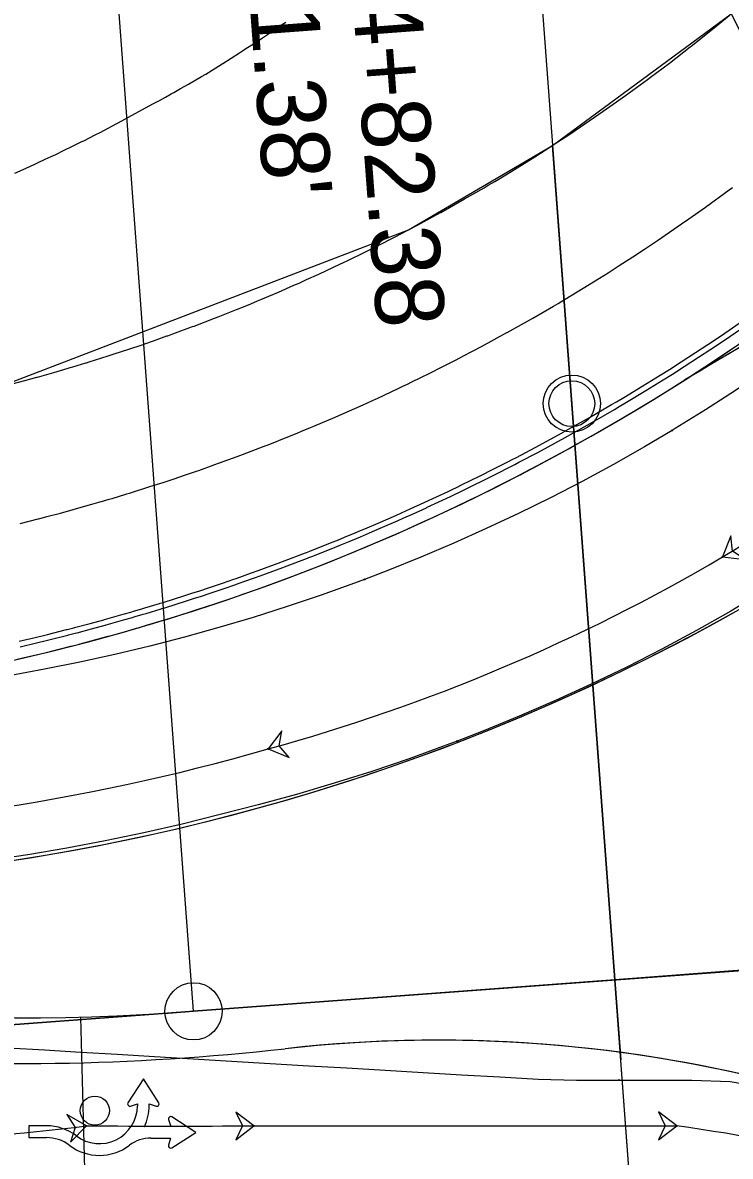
# Model space of a CAD drawing. Extents: x -70 to 701944, y -4 to 666871.
# Drawn here: x 664203.4 to 664265.3, y 656711.2 to 656810.3 of the extents above; entities that cross this region are included whole.
import ezdxf

# ---------------------------------------------------------------- set-up
doc = ezdxf.new("R2010")
doc.units = 0
for name, color, linetype in [('R_Detour', 7, 'Continuous'), ('R_Draft', 7, 'Continuous'), ('R_Horz Alg', 7, 'Continuous'), ('R_Horz Alg Annot', 7, 'Continuous'), ('R_No Plot', 7, 'Continuous'), ('R_Proposed Const Limits', 7, 'Continuous'), ('R_Proposed Road', 7, 'Continuous'), ('R_Striping', 7, 'Continuous'), ('R_Water', 7, 'Continuous'), ('T_Vehicle Path Lt Minor', 7, 'Continuous'), ('T_Vehicle Path Rt', 7, 'Continuous')]:
    doc.layers.add(name, color=color, linetype=linetype)

msp = doc.modelspace()

# ---------------------------------------------------------------- linework, layer by layer
at = {"layer": 'R_Detour'}
for p in [(664248.562, 656815.896), (664262.426, 656629.854)]:
    msp.add_line(p, (664255.216, 656726.6), dxfattribs=at)
at = {"layer": 'R_Draft'}
msp.add_line((664208.494, 656723.358), (664209.332, 656691.092), dxfattribs=at)
msp.add_arc((664161.387, 656935.926), 186, 254.26197, 317.47735, dxfattribs=at)
at = {"layer": 'R_Horz Alg'}
for p, q in [((664218.388, 656723.855), (664379.542, 656735.865)), ((664182.406, 656721.174), (664218.388, 656723.855))]:
    msp.add_line(p, q, dxfattribs=at)
msp.add_lwpolyline([(664254.696, 656733.581), (664255.737, 656719.619)], dxfattribs=at)
msp.add_circle((664218.388, 656723.855), 2.5, dxfattribs=at)
msp.add_arc((664203.181, 656927.917), 204.628, 254.26197, 274.26197, dxfattribs=at)
at = {"layer": 'R_Horz Alg Annot'}
for points in [[(664218.388, 656723.855), (664205.647, 656894.828)], [(664379.542, 656735.865), (664259.873, 656726.947)]]:
    msp.add_lwpolyline(points, dxfattribs=at)
at = {"layer": 'R_No Plot'}
msp.add_line((664379.542, 656735.865), (664218.388, 656723.855), dxfattribs=at)
for points in [[(664249.778, 656799.571), (664265.405, 656811.081), (664305.74, 656730.449), (664255.216, 656726.6)], [(664157.707, 656772.601), (664159.569, 656773.159), (664177.252, 656774.203), (664201.075, 656778.349), (664237.178, 656792.186), (664249.778, 656799.571), (664255.216, 656726.6), (664182.406, 656721.174), (664146.098, 656731.406)], [(664146.098, 656731.406), (664131.424, 656679.334), (664143.26, 656674.785), (664177.173, 656669.093), (664209.969, 656667.878), (664228.107, 656667.43), (664245.699, 656664), (664257.444, 656659.73), (664260.297, 656658.426), (664255.216, 656726.6), (664182.406, 656721.174)], [(664278.845, 656646.888), (664260.297, 656658.426), (664255.216, 656726.6), (664306.744, 656730.444)]]:
    msp.add_lwpolyline(points, close=True, dxfattribs=at)
msp.add_circle((664251.461, 656776.991), 2.5, dxfattribs=at)
msp.add_arc((664203.181, 656927.917), 204.628, 254.26197, 274.26197, dxfattribs=at)
at = {"layer": 'R_Proposed Const Limits'}
msp.add_lwpolyline([(664202.774, 656797.152), (664203.742, 656797.581), (664203.796, 656797.605), (664204.001, 656797.698), (664205.42, 656798.348), (664205.947, 656798.595), (664206.336, 656798.779), (664207.031, 656799.113), (664207.874, 656799.524), (664208.629, 656799.899), (664208.786, 656799.978), (664209.782, 656800.484), (664209.837, 656800.512), (664210.213, 656800.706), (664211.671, 656801.474), (664211.782, 656801.534), (664213.271, 656802.346), (664213.336, 656802.382), (664213.539, 656802.495), (664214.886, 656803.217), (664215.405, 656803.499), (664215.944, 656803.794), (664216.426, 656804.062), (664216.671, 656804.198), (664217.254, 656804.527), (664217.95, 656804.924), (664219.084, 656805.584), (664219.458, 656805.805), (664220.006, 656806.142), (664220.88, 656806.697), (664220.935, 656806.732), (664222.4, 656807.665), (664222.657, 656807.83), (664222.968, 656808.03), (664223.255, 656808.216), (664223.851, 656808.605), (664224.419, 656808.98), (664225.284, 656809.56), (664226.158, 656810.156), (664226.443, 656810.353)], dxfattribs=at)
at = {"layer": 'R_Proposed Road'}
for points in [[(664202.521, 656778.718), (664203.626, 656779.012), (664204.671, 656779.297), (664204.683, 656779.3), (664204.741, 656779.316), (664206.174, 656779.72), (664206.761, 656779.889), (664206.828, 656779.909), (664206.971, 656779.95), (664207.596, 656780.135), (664207.828, 656780.204), (664208.958, 656780.545), (664209.02, 656780.564), (664209.26, 656780.638), (664210.921, 656781.16), (664211.539, 656781.359), (664211.997, 656781.508), (664212.814, 656781.779), (664213.808, 656782.113), (664214.7, 656782.42), (664214.885, 656782.485), (664216.065, 656782.901), (664216.129, 656782.924), (664216.576, 656783.085), (664218.31, 656783.722), (664218.443, 656783.772), (664220.222, 656784.451), (664220.299, 656784.481), (664220.543, 656784.576), (664222.145, 656785.212), (664222.763, 656785.463), (664223.405, 656785.726), (664223.98, 656785.965), (664224.272, 656786.087), (664224.969, 656786.382), (664225.802, 656786.739), (664227.162, 656787.333), (664227.612, 656787.533), (664228.277, 656787.832), (664229.341, 656788.317), (664229.409, 656788.348), (664231.192, 656789.183), (664231.505, 656789.332), (664231.883, 656789.514), (664232.233, 656789.683), (664232.96, 656790.037), (664233.654, 656790.38), (664234.713, 656790.911), (664235.787, 656791.459), (664236.138, 656791.64), (664236.451, 656791.803), (664237.904, 656792.569), (664239.99, 656793.701), (664240.005, 656793.71), (664242.088, 656794.882), (664243.784, 656795.865), (664244.154, 656796.084), (664244.716, 656796.418), (664246.203, 656797.317), (664247.519, 656798.131), (664248.232, 656798.579), (664249.135, 656799.154), (664250.243, 656799.872), (664251.191, 656800.496), (664252.235, 656801.194), (664254.207, 656802.545), (664254.799, 656802.958), (664256.159, 656803.925), (664258.091, 656805.333), (664258.339, 656805.517), (664260.002, 656806.77), (664261.809, 656808.17), (664261.891, 656808.234), (664263.758, 656809.727), (664265.207, 656810.916)], [(664203.221, 656766.515), (664204.791, 656766.91), (664204.834, 656766.921), (664204.837, 656766.922), (664205.388, 656767.065), (664205.559, 656767.109), (664206.745, 656767.424), (664207.868, 656767.73), (664207.88, 656767.734), (664207.943, 656767.751), (664209.482, 656768.185), (664210.112, 656768.367), (664210.184, 656768.388), (664210.337, 656768.432), (664211.008, 656768.63), (664211.258, 656768.704), (664212.471, 656769.071), (664212.538, 656769.091), (664212.795, 656769.17), (664214.579, 656769.731), (664215.243, 656769.945), (664215.734, 656770.105), (664216.612, 656770.395), (664217.679, 656770.755), (664218.636, 656771.084), (664218.836, 656771.154), (664220.102, 656771.601), (664220.172, 656771.626), (664220.651, 656771.798), (664222.513, 656772.482), (664222.656, 656772.536), (664224.567, 656773.265), (664224.65, 656773.297), (664224.911, 656773.399), (664226.632, 656774.082), (664227.295, 656774.351), (664227.984, 656774.634), (664228.602, 656774.891), (664228.916, 656775.022), (664229.665, 656775.338), (664230.559, 656775.722), (664232.02, 656776.36), (664232.503, 656776.575), (664233.216, 656776.895), (664234.359, 656777.416), (664234.432, 656777.45), (664236.347, 656778.347), (664236.683, 656778.507), (664237.089, 656778.702), (664237.465, 656778.883), (664238.246, 656779.264), (664238.991, 656779.632), (664240.128, 656780.202), (664241.281, 656780.79), (664241.659, 656780.985), (664241.994, 656781.16), (664243.555, 656781.982), (664245.794, 656783.199), (664245.81, 656783.208), (664248.048, 656784.466), (664249.869, 656785.523), (664250.267, 656785.757), (664250.87, 656786.116), (664252.466, 656787.081), (664253.879, 656787.955), (664254.646, 656788.437), (664255.615, 656789.054), (664256.805, 656789.825), (664257.823, 656790.495), (664258.944, 656791.244), (664261.062, 656792.695), (664261.697, 656793.139), (664263.158, 656794.177), (664265.232, 656795.689), (664265.499, 656795.887)], [(664203.129, 656756.21), (664204.538, 656756.543), (664204.646, 656756.569), (664205.279, 656756.723), (664205.618, 656756.806), (664207.279, 656757.225), (664207.324, 656757.236), (664207.327, 656757.237), (664207.91, 656757.388), (664208.09, 656757.435), (664209.344, 656757.768), (664210.531, 656758.092), (664210.544, 656758.095), (664210.611, 656758.114), (664212.238, 656758.572), (664212.904, 656758.765), (664212.981, 656758.787), (664213.142, 656758.834), (664213.852, 656759.043), (664214.116, 656759.121), (664215.399, 656759.509), (664215.469, 656759.531), (664215.742, 656759.614), (664217.627, 656760.207), (664218.329, 656760.433), (664218.849, 656760.602), (664219.777, 656760.909), (664220.905, 656761.29), (664221.917, 656761.638), (664222.128, 656761.711), (664223.467, 656762.184), (664223.541, 656762.21), (664224.048, 656762.392), (664226.016, 656763.116), (664226.167, 656763.173), (664228.187, 656763.944), (664228.275, 656763.978), (664228.551, 656764.085), (664230.371, 656764.808), (664231.072, 656765.092), (664231.801, 656765.391), (664232.454, 656765.662), (664232.786, 656765.801), (664233.577, 656766.136), (664234.523, 656766.541), (664236.067, 656767.216), (664236.578, 656767.443), (664237.333, 656767.782), (664238.541, 656768.333), (664238.618, 656768.368), (664240.642, 656769.316), (664240.998, 656769.486), (664241.427, 656769.692), (664241.825, 656769.884), (664242.65, 656770.286), (664243.438, 656770.675), (664244.641, 656771.278), (664245.86, 656771.9), (664246.259, 656772.106), (664246.614, 656772.29), (664248.264, 656773.16), (664250.631, 656774.446), (664250.649, 656774.456), (664253.014, 656775.786), (664254.939, 656776.903), (664255.36, 656777.152), (664255.998, 656777.531), (664257.685, 656778.551), (664259.18, 656779.475), (664259.99, 656779.985), (664261.015, 656780.638), (664262.273, 656781.452), (664263.35, 656782.161), (664264.535, 656782.953), (664266.774, 656784.487)], [(664203.24, 656755.733), (664204.653, 656756.067), (664204.761, 656756.093), (664205.395, 656756.247), (664205.736, 656756.331), (664207.401, 656756.75), (664207.446, 656756.762), (664207.449, 656756.762), (664208.034, 656756.914), (664208.214, 656756.961), (664209.472, 656757.295), (664210.662, 656757.619), (664210.675, 656757.623), (664210.741, 656757.641), (664212.373, 656758.101), (664213.041, 656758.294), (664213.118, 656758.316), (664213.28, 656758.363), (664213.991, 656758.573), (664214.256, 656758.652), (664215.542, 656759.04), (664215.613, 656759.062), (664215.886, 656759.146), (664217.777, 656759.74), (664218.481, 656759.967), (664219.002, 656760.137), (664219.932, 656760.445), (664221.063, 656760.826), (664222.078, 656761.175), (664222.29, 656761.249), (664223.632, 656761.723), (664223.706, 656761.749), (664224.214, 656761.932), (664226.188, 656762.657), (664226.339, 656762.714), (664228.365, 656763.487), (664228.453, 656763.521), (664228.73, 656763.629), (664230.554, 656764.353), (664231.257, 656764.638), (664231.988, 656764.938), (664232.643, 656765.21), (664232.975, 656765.349), (664233.769, 656765.685), (664234.717, 656766.091), (664236.266, 656766.768), (664236.778, 656766.996), (664237.534, 656767.335), (664238.746, 656767.888), (664238.823, 656767.923), (664240.853, 656768.874), (664241.209, 656769.044), (664241.64, 656769.25), (664242.038, 656769.443), (664242.866, 656769.846), (664243.656, 656770.236), (664244.862, 656770.841), (664246.084, 656771.464), (664246.484, 656771.671), (664246.84, 656771.856), (664248.494, 656772.728), (664250.868, 656774.018), (664250.886, 656774.027), (664253.257, 656775.361), (664255.188, 656776.481), (664255.609, 656776.73), (664256.249, 656777.11), (664257.941, 656778.133), (664259.439, 656779.06), (664260.252, 656779.571), (664261.28, 656780.225), (664262.541, 656781.042), (664263.62, 656781.752), (664264.809, 656782.547), (664267.054, 656784.085)], [(664202.973, 656754.635), (664203.469, 656754.749), (664204.889, 656755.085), (664204.998, 656755.111), (664205.636, 656755.266), (664205.978, 656755.35), (664207.652, 656755.772), (664207.697, 656755.783), (664207.7, 656755.784), (664208.288, 656755.936), (664208.47, 656755.984), (664209.734, 656756.319), (664210.931, 656756.646), (664210.944, 656756.649), (664211.011, 656756.668), (664212.651, 656757.13), (664213.323, 656757.324), (664213.4, 656757.347), (664213.563, 656757.394), (664214.278, 656757.605), (664214.544, 656757.684), (664215.838, 656758.075), (664215.909, 656758.097), (664216.183, 656758.181), (664218.085, 656758.778), (664218.792, 656759.006), (664219.316, 656759.177), (664220.252, 656759.486), (664221.389, 656759.87), (664222.409, 656760.221), (664222.622, 656760.295), (664223.972, 656760.772), (664224.046, 656760.798), (664224.557, 656760.982), (664226.542, 656761.711), (664226.694, 656761.768), (664228.73, 656762.545), (664228.819, 656762.58), (664229.097, 656762.688), (664230.932, 656763.417), (664231.639, 656763.703), (664232.373, 656764.005), (664233.032, 656764.278), (664233.366, 656764.418), (664234.164, 656764.755), (664235.118, 656765.164), (664236.674, 656765.844), (664237.189, 656766.073), (664237.95, 656766.415), (664239.168, 656766.97), (664239.246, 656767.006), (664241.287, 656767.962), (664241.645, 656768.133), (664242.078, 656768.34), (664242.479, 656768.534), (664243.311, 656768.94), (664244.105, 656769.332), (664245.318, 656769.939), (664246.547, 656770.566), (664246.949, 656770.774), (664247.307, 656770.96), (664248.97, 656771.837), (664251.357, 656773.134), (664251.374, 656773.143), (664253.759, 656774.485), (664255.7, 656775.611), (664256.124, 656775.861), (664256.767, 656776.243), (664258.468, 656777.272), (664259.975, 656778.204), (664260.792, 656778.717), (664261.825, 656779.375), (664263.093, 656780.196), (664264.179, 656780.91), (664265.373, 656781.709)], [(664202.973, 656754.635), (664203.469, 656754.749), (664204.998, 656755.111), (664205.636, 656755.266), (664205.978, 656755.35), (664207.652, 656755.772), (664207.697, 656755.783), (664207.7, 656755.784), (664208.288, 656755.936), (664208.47, 656755.984), (664210.931, 656756.646), (664210.944, 656756.649), (664211.011, 656756.668), (664212.651, 656757.13), (664213.323, 656757.324), (664213.4, 656757.347), (664213.563, 656757.394), (664214.278, 656757.605), (664215.838, 656758.075), (664215.909, 656758.097), (664216.183, 656758.181), (664218.085, 656758.778), (664218.792, 656759.006), (664220.252, 656759.486), (664221.389, 656759.87), (664222.409, 656760.221), (664222.622, 656760.295), (664223.972, 656760.772), (664224.557, 656760.982), (664226.542, 656761.711), (664226.694, 656761.768), (664228.819, 656762.58), (664229.097, 656762.688), (664230.932, 656763.417), (664231.639, 656763.703), (664232.373, 656764.005), (664233.032, 656764.278), (664234.164, 656764.755), (664235.118, 656765.164), (664236.674, 656765.844), (664237.189, 656766.073), (664239.168, 656766.97), (664239.246, 656767.006), (664241.287, 656767.962), (664241.645, 656768.133), (664242.078, 656768.34), (664243.311, 656768.94), (664244.105, 656769.332), (664245.318, 656769.939), (664246.547, 656770.566), (664247.307, 656770.96), (664248.97, 656771.837), (664249.277, 656772.001), (664251.229, 656773.063), (664251.374, 656773.143), (664251.733, 656773.342), (664253.16, 656774.143), (664253.759, 656774.485), (664255.071, 656775.242), (664256.124, 656775.861), (664256.767, 656776.243), (664256.961, 656776.359), (664257.552, 656776.715), (664258.468, 656777.272), (664258.829, 656777.493), (664260.675, 656778.643), (664260.792, 656778.717), (664261.334, 656779.062), (664261.825, 656779.375), (664262.498, 656779.809), (664263.093, 656780.196), (664264.297, 656780.989), (664265.373, 656781.709)]]:
    msp.add_lwpolyline(points, dxfattribs=at)
for centre, radius, start, end in [((664174.306, 656921.896), 187, 254.26197, 317.81003), ((664174.306, 656921.896), 187, 254.26197, 301.83656), ((664203.181, 656927.917), 208.628, 254.26197, 276.392), ((664239.767, 656601.332), 120, 43.90517, 96.392), ((664239.767, 656601.332), 120, 73.5733, 96.392), ((664239.767, 656601.332), 120, 74.8423, 96.392)]:
    msp.add_arc(centre, radius, start, end, dxfattribs=at)
at = {"layer": 'R_Striping'}
for p, q in [((664214.007, 656717.962), (664212.65, 656715.864)), ((664215.342, 656715.85), (664214.007, 656717.962)), ((664212.867, 656715.575), (664213.484, 656715.76)), ((664213.484, 656715.76), (664213.482, 656715.596)), ((664214.507, 656715.59), (664214.508, 656715.754)), ((664214.508, 656715.754), (664215.123, 656715.564)), ((664218.592, 656713.263), (664216.495, 656714.62)), ((664203.998, 656713.853), (664203.992, 656712.828)), ((664205.534, 656713.844), (664203.998, 656713.853)), ((664214.092, 656713.759), (664214.092, 656713.759)), ((664216.39, 656713.787), (664214.667, 656713.796)), ((664216.206, 656714.404), (664216.39, 656713.787)), ((664203.992, 656712.828), (664205.529, 656712.82)), ((664214.661, 656712.772), (664216.385, 656712.763)), ((664216.385, 656712.763), (664216.194, 656712.148)), ((664216.48, 656711.928), (664218.592, 656713.263)), ((664212.786, 656712.146), (664212.786, 656712.146))]:
    msp.add_line(p, q, dxfattribs=at)
for points in [[(664208.142, 656712.96), (664208.142, 656712.96)], [(664207.523, 656712.144), (664207.523, 656712.144)]]:
    msp.add_lwpolyline(points, dxfattribs=at)
msp.add_circle((664209.756, 656715.172), 1.276, dxfattribs=at)
for centre, radius, start, end in [((664517.938, 656349.929), 500, 109.73256, 120.87769), ((664517.938, 656349.929), 500, 113.11297, 120.87769), ((664210.153, 656715.613), 3.329, 232.83101, 359.69705), ((664212.812, 656715.759), 0.192, 147.10335, 286.63805), ((664210.144, 656715.616), 4.363, 334.8052, 359.66641), ((664215.18, 656715.747), 0.192, 252.75619, 32.2909), ((664216.39, 656714.459), 0.192, 57.10314, 196.63842), ((664205.511, 656709.491), 4.354, 52.83117, 89.69699), ((664214.645, 656709.7), 4.097, 89.68324, 97.74819), ((664205.511, 656709.491), 3.329, 52.83346, 89.69699), ((664214.645, 656709.699), 3.073, 89.69699, 127.21427), ((664210.153, 656715.613), 4.354, 232.83388, 307.21411), ((664216.378, 656712.091), 0.192, 162.75598, 302.29126)]:
    msp.add_arc(centre, radius, start, end, dxfattribs=at)
at = {"layer": 'R_Water'}
msp.add_circle((664251.461, 656776.991), 2, dxfattribs=at)
at = {"layer": 'T_Vehicle Path Lt Minor'}
msp.add_line((664223.663, 656713.838), (664260.632, 656713.838), dxfattribs=at)
for points in [[(664187.99, 656721.599), (664189.568, 656721.48), (664192.72, 656721.255), (664195.865, 656721.044), (664199.006, 656720.847), (664202.176, 656720.658), (664205.349, 656720.474), (664208.526, 656720.287), (664211.705, 656720.095), (664214.979, 656719.899), (664218.347, 656719.7), (664221.717, 656719.5), (664225.09, 656719.301), (664228.457, 656719.102), (664231.795, 656718.904), (664235.136, 656718.707), (664238.478, 656718.509), (664241.822, 656718.311), (664245.167, 656718.113), (664248.514, 656717.915), (664251.87, 656717.848), (664255.229, 656717.844), (664255.565, 656717.844)], [(664255.565, 656717.844), (664258.589, 656717.84), (664261.949, 656717.837), (664265.316, 656717.724), (664268.703, 656717.127), (664272.076, 656716.452), (664275.432, 656715.7), (664278.771, 656714.871), (664282.089, 656713.965), (664285.386, 656712.983), (664288.66, 656711.926), (664291.908, 656710.794), (664295.13, 656709.588), (664298.323, 656708.308), (664301.486, 656706.955), (664304.618, 656705.53), (664307.715, 656704.033), (664310.778, 656702.466), (664313.803, 656700.829), (664316.791, 656699.122), (664319.738, 656697.348), (664322.644, 656695.506), (664322.932, 656695.318)]]:
    msp.add_lwpolyline(points, dxfattribs=at)
for points in [[(664209.029, 656713.838), (664207.298, 656714.839), (664208.038, 656713.708), (664207.615, 656712.425)], [(664223.663, 656713.838), (664222.071, 656715.049), (664222.663, 656713.834), (664222.082, 656712.614)], [(664260.632, 656713.838), (664259.045, 656715.056), (664259.632, 656713.838), (664259.045, 656712.621)]]:
    msp.add_lwpolyline(points, close=True, dxfattribs=at)
for centre in [(664255.565, 656717.844), (664255.565, 656717.844), (664209.029, 656713.838), (664209.029, 656713.838), (664223.663, 656713.838), (664223.663, 656713.838), (664260.632, 656713.838), (664260.632, 656713.838)]:
    msp.add_circle(centre, 0.0417, dxfattribs=at)
for centre, radius, start, end in [((664191.515, 656847.364), 134.669, 262.52711, 277.47289), ((664216.346, 658399.01), 1685.187, 269.751231, 270.248769), ((664240.972, 656569.864), 145.31, 54.99473, 82.22421)]:
    msp.add_arc(centre, radius, start, end, dxfattribs=at)
at = {"layer": 'T_Vehicle Path Rt'}
for points in [[(664293.003, 656800.879), (664292.142, 656799.983), (664289.957, 656797.771), (664287.727, 656795.601), (664285.452, 656793.474), (664283.135, 656791.392), (664280.775, 656789.355), (664278.374, 656787.365), (664275.932, 656785.422), (664273.451, 656783.527), (664270.932, 656781.681), (664268.375, 656779.885), (664265.784, 656778.139), (664263.161, 656776.446), (664260.508, 656774.804), (664260.24, 656774.643)], [(664260.24, 656774.643), (664257.823, 656773.215), (664255.109, 656771.678), (664252.366, 656770.193), (664249.596, 656768.761), (664246.801, 656767.383), (664243.979, 656766.057), (664241.134, 656764.786), (664238.266, 656763.568), (664235.376, 656762.405), (664233.341, 656761.623)], [(664270.891, 656762.243), (664268.284, 656760.607), (664265.357, 656758.838), (664262.375, 656757.14), (664259.336, 656755.517), (664256.265, 656753.957), (664253.163, 656752.461), (664250.03, 656751.027), (664246.869, 656749.658), (664243.681, 656748.354), (664241.433, 656747.48)], [(664233.341, 656761.623), (664232.465, 656761.296), (664229.534, 656760.241), (664226.579, 656759.24), (664223.605, 656758.293), (664220.612, 656757.401), (664217.599, 656756.563), (664214.566, 656755.779), (664211.512, 656755.05), (664208.444, 656754.376), (664205.364, 656753.759), (664202.272, 656753.198), (664199.17, 656752.694), (664196.059, 656752.246), (664192.939, 656751.854), (664189.813, 656751.52), (664186.68, 656751.241), (664183.543, 656751.018), (664180.401, 656750.85), (664177.255, 656750.736), (664174.108, 656750.677), (664171.274, 656750.67)], [(664241.433, 656747.48), (664240.466, 656747.116), (664237.227, 656745.943), (664233.965, 656744.837), (664230.68, 656743.797), (664227.375, 656742.825), (664224.051, 656741.92), (664220.723, 656741.054), (664217.387, 656740.229), (664214.037, 656739.466), (664210.674, 656738.765), (664207.298, 656738.125), (664203.911, 656737.548), (664200.514, 656737.032), (664197.108, 656736.579), (664193.694, 656736.188), (664190.274, 656735.86), (664186.848, 656735.594), (664183.418, 656735.392), (664179.985, 656735.252), (664176.549, 656735.175), (664173.457, 656735.16)]]:
    msp.add_lwpolyline(points, dxfattribs=at)
for points in [[(664264.642, 656763.579), (664266.63, 656763.359), (664265.498, 656764.097), (664265.369, 656765.443)], [(664224.906, 656746.793), (664226.759, 656746.039), (664225.87, 656747.058), (664226.114, 656748.388)]]:
    msp.add_lwpolyline(points, close=True, dxfattribs=at)
for centre in [(664260.24, 656774.643), (664260.24, 656774.643), (664264.642, 656763.579), (664264.642, 656763.579), (664233.341, 656761.623), (664233.341, 656761.623), (664241.433, 656747.48), (664241.433, 656747.48), (664224.906, 656746.793), (664224.906, 656746.793)]:
    msp.add_circle(centre, 0.0417, dxfattribs=at)
for centre, radius, start, end in [((664168.771, 656922.038), 185.204, 301.175, 320.80728), ((664181.427, 656905.142), 164.209, 285.35369, 300.44837), ((664174.078, 656922.737), 183.138, 270.15925, 286.11338)]:
    msp.add_arc(centre, radius, start, end, dxfattribs=at)

# ---------------------------------------------------------------- texts
at = {"layer": 'R_No Plot'}
for s, p in [('504+82.38 ', (664231.609, 656821.507)), ("101.38' ", (664222.634, 656820.838))]:
    msp.add_text(s, height=6, rotation=274.26194, dxfattribs=at).set_placement(p)

doc.saveas('drawing.dxf')
